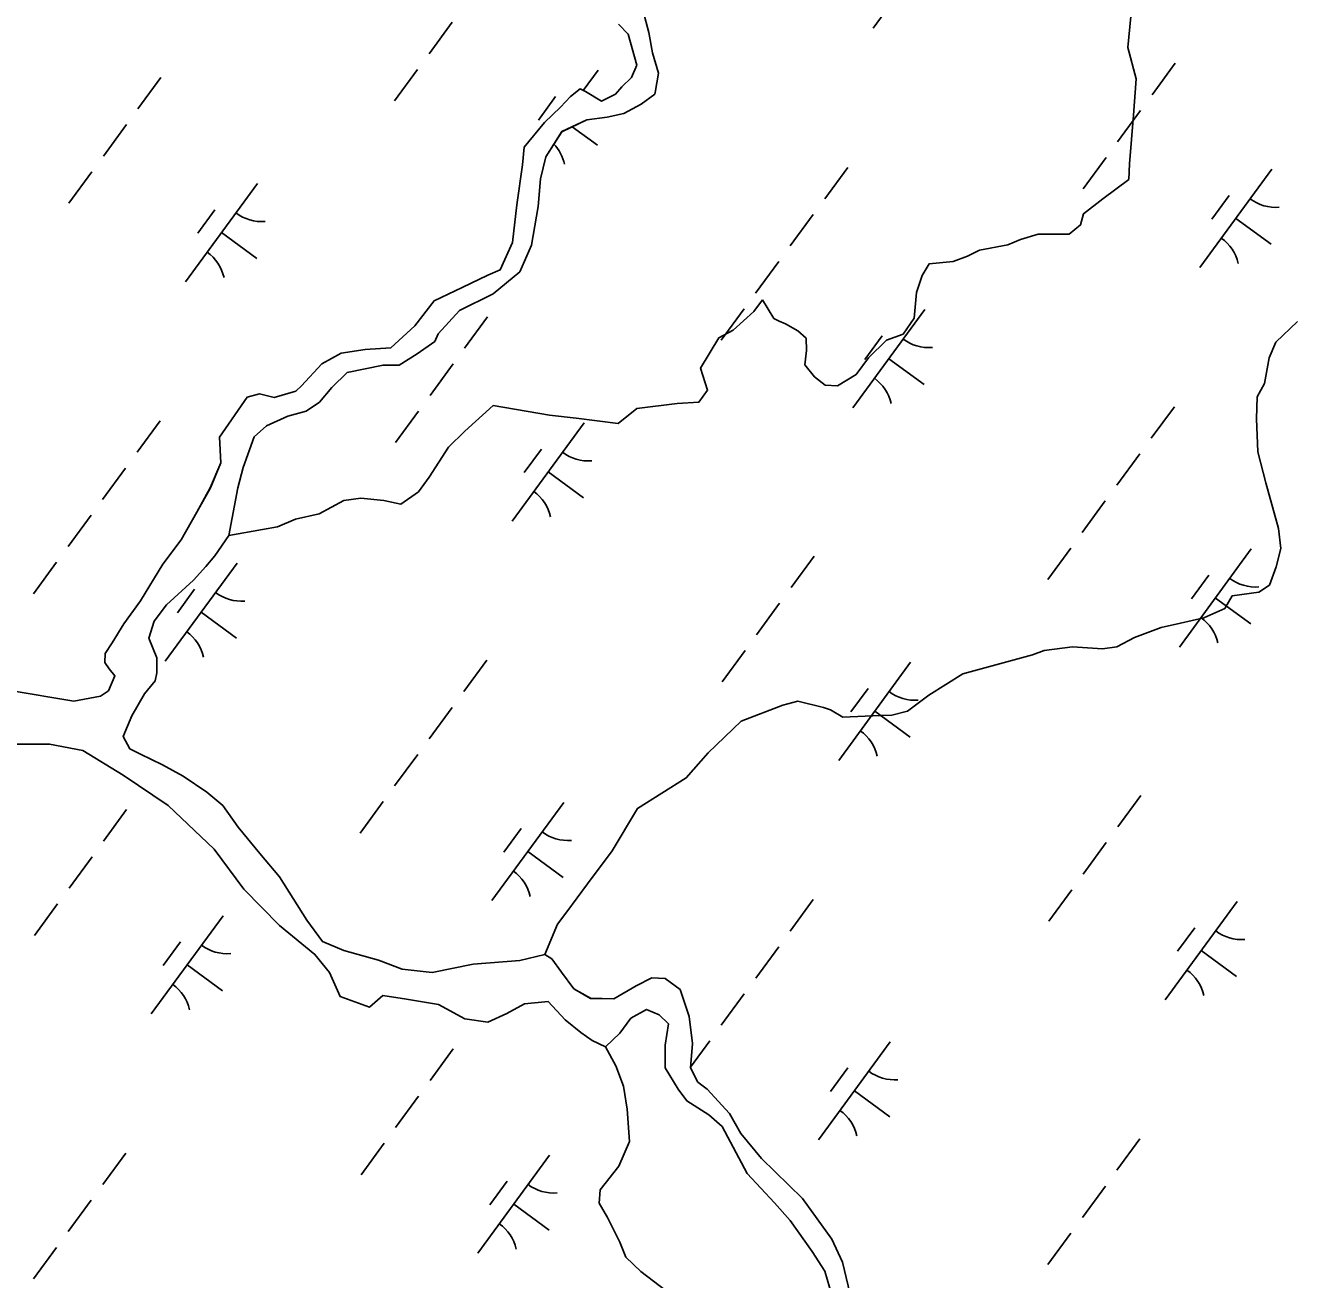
# Model space of a CAD drawing. Extents: x 3905714 to 3926767, y 183354 to 205755.
# Drawn here: x 3910493 to 3911016, y 189769 to 190284 of the extents above; entities that cross this region are included whole.
import ezdxf

# ---------------------------------------------------------------- set-up
doc = ezdxf.new("R2010")
doc.units = 0
doc.layers.add('V-TOPO-SHOR', color=7, linetype='Continuous')
doc.layers.add('V-WETL-SWMP', color=7, linetype='Continuous')

msp = doc.modelspace()

# ---------------------------------------------------------------- linework, layer by layer
at = {"layer": 'V-TOPO-SHOR'}
for points in [[(3910828.58, 189776.05), (3910824.18, 189785.49), (3910812.07, 189802.16), (3910795.36, 189818.6), (3910786.77, 189828.91), (3910782.15, 189837.03), (3910772.91, 189847.12), (3910769.17, 189849.96), (3910766.09, 189855.89), (3910766.95, 189865.77), (3910765.62, 189876.97), (3910761.87, 189887.95), (3910755.71, 189892.55), (3910750.22, 189892.76), (3910743.85, 189889.46), (3910734.64, 189884.17), (3910724.98, 189884.38), (3910718.16, 189888.32), (3910713.1, 189895.12), (3910709.14, 189900.6), (3910706.28, 189902.35), (3910695.96, 189899.92), (3910676.86, 189898.35), (3910659.96, 189895.03), (3910647.65, 189896.33), (3910637.99, 189900.05), (3910623.71, 189903.98), (3910614.92, 189907.7), (3910608.53, 189916.47), (3910597.31, 189934.25), (3910589.16, 189943.9), (3910580.36, 189954.64), (3910573.98, 189963.64), (3910567.38, 189969.12), (3910557.71, 189975.69), (3910549.14, 189980.29), (3910540.13, 189984.67), (3910535.73, 189986.86), (3910533.09, 189991.9), (3910536.59, 190000.47), (3910541.84, 190009.48), (3910546.23, 190014.76), (3910546.88, 190018.06), (3910546.87, 190024.21), (3910543.57, 190032.33), (3910545.75, 190039.36), (3910550.79, 190045.96), (3910561.98, 190056.07), (3910567.02, 190061.79), (3910570.75, 190066.19), (3910576.44, 190074.54), (3910580.14, 190094.1), (3910582.33, 190102.44), (3910586.92, 190114.97), (3910591.96, 190119.59), (3910600.74, 190123.56), (3910608.2, 190125.54), (3910613.69, 190129.29), (3910618.73, 190135.22), (3910625.09, 190141.38), (3910639.8, 190144.48), (3910646.39, 190144.49), (3910653.85, 190149.11), (3910661.08, 190154.17), (3910662.4, 190157.25), (3910671.17, 190166.93), (3910684.99, 190173.76), (3910695.96, 190182.78), (3910700.77, 190193.77), (3910703.6, 190209.58), (3910704.46, 190221), (3910706.65, 190230.01), (3910713.22, 190240.35), (3910723.53, 190245.19), (3910731.87, 190246.3), (3910738.68, 190247.85), (3910745.92, 190251.6), (3910751.41, 190255.78), (3910751.62, 190256.44), (3910752.93, 190264.34), (3910750.5, 190272.68), (3910748.95, 190281.03), (3910746.74, 190289.81)], [(3910795.68, 190171.3), (3910800.3, 190163.62), (3910802.5, 190162.52), (3910805.14, 190161.43), (3910810.19, 190158.58), (3910813.71, 190155.51), (3910813.72, 190150.46), (3910813.07, 190144.53), (3910817.03, 190139.71), (3910821.43, 190136.2), (3910826.48, 190135.99), (3910834.16, 190140.61), (3910839.2, 190147.43), (3910846.65, 190154.68), (3910853.46, 190157.11), (3910858.06, 190163.71), (3910858.92, 190174.25), (3910861.33, 190181.28), (3910864.18, 190186.12), (3910874.05, 190187.01), (3910879.98, 190189.22), (3910884.81, 190191.64), (3910896.44, 190193.86), (3910901.71, 190196.06), (3910908.95, 190198.27), (3910921.69, 190198.29), (3910926.3, 190202.03), (3910927.61, 190206.64), (3910935.5, 190212.8), (3910946.25, 190220.73), (3910946.46, 190227.09), (3910948.19, 190247.08), (3910949.26, 190262.02), (3910945.73, 190274.97), (3910947.03, 190287.71)], [(3910736.56, 190284.52), (3910740.52, 190280.36), (3910744.05, 190267.62), (3910741.86, 190262.57), (3910737.92, 190258.83), (3910735.29, 190255.75), (3910729.58, 190252.89), (3910722.99, 190256.83), (3910720.79, 190257.93), (3910716.84, 190254.85), (3910712.67, 190250.45), (3910706.1, 190244.07), (3910697.77, 190233.95), (3910697.12, 190226.7), (3910694.73, 190210.23), (3910693, 190194.85), (3910687.96, 190183.65), (3910682.92, 190181.44), (3910672.38, 190176.37), (3910660.75, 190170.86), (3910652.86, 190160.53), (3910643, 190151.51), (3910632.45, 190150.84), (3910622.57, 190149.42), (3910614.67, 190145.01), (3910606.34, 190135.99), (3910603.93, 190133.79), (3910595.15, 190131.14), (3910589, 190132.67), (3910583.95, 190131.35), (3910572.56, 190114.86), (3910573.23, 190104.32), (3910568.85, 190093.99), (3910563.38, 190084.1), (3910556.81, 190072.67), (3910549.36, 190062.77)], [(3910576.44, 190074.54), (3910590.27, 190076.98), (3910596.42, 190078.09), (3910603.88, 190081.17), (3910613.54, 190083.39), (3910623.64, 190088.89), (3910630.66, 190089.78), (3910640.1, 190088.92), (3910647.14, 190087.39), (3910654.37, 190092.46), (3910658.76, 190098.39), (3910666.64, 190110.7), (3910673.44, 190117.3), (3910685.06, 190127.86), (3910708.13, 190123.94), (3910719.11, 190122.64), (3910736.46, 190120.47), (3910744.14, 190126.64), (3910760.61, 190128.64), (3910769.61, 190129.31), (3910773.12, 190134.15), (3910770.25, 190143.15), (3910777.7, 190155.68), (3910783.62, 190158.76), (3910792.17, 190166.46), (3910795.68, 190171.3)], [(3911015.52, 190162.42), (3911006.53, 190153.84), (3911003.91, 190147.47), (3911001.95, 190136.93), (3910998.88, 190131.43), (3910998.68, 190122.43), (3910999.14, 190108.81), (3911002.45, 190096.08), (3911007.75, 190077.42), (3911008.64, 190069.08), (3911006.68, 190061.61), (3911004.05, 190054.13), (3910999.67, 190051.27), (3910988.69, 190049.72), (3910985.62, 190044.44), (3910977.06, 190040.7), (3910967.4, 190038.48), (3910959.5, 190036.71), (3910948.53, 190032.53), (3910941.29, 190028.78), (3910935.36, 190027.89), (3910923.06, 190028.75), (3910911.42, 190027.2), (3910906.59, 190025.43), (3910878.05, 190017.7), (3910864.02, 190008.89), (3910855.24, 190002.29), (3910848.87, 190000.74), (3910844.04, 190000.52), (3910828.67, 189999.83), (3910823.61, 190002.9), (3910820.76, 190003.77), (3910810.21, 190006.39), (3910804.07, 190004.85), (3910786.95, 189998.23), (3910773.35, 189985.25), (3910764.36, 189974.92), (3910744.4, 189962.37), (3910733.89, 189945), (3910723.81, 189931.37), (3910715.26, 189919.94), (3910711.53, 189914.88), (3910706.28, 189902.35)], [(3910549.36, 190062.77), (3910540.16, 190047.61), (3910533.37, 190038.15), (3910528.55, 190030.46), (3910525.7, 190026.06), (3910525.49, 190022.33), (3910527.25, 190019.69), (3910529.67, 190016.84), (3910527.04, 190010.69), (3910523.75, 190008.49), (3910512.77, 190006.5), (3910486.63, 190010.85)], [(3910483.46, 189988.75), (3910502.79, 189988.78), (3910516.41, 189986.17), (3910533.11, 189976.09), (3910551.58, 189963.6), (3910570.5, 189945.62), (3910582.6, 189929.17), (3910597.34, 189914.26), (3910611.85, 189902.43), (3910617.79, 189894.97), (3910622.2, 189885.09), (3910634.29, 189880.72), (3910639.77, 189885.56), (3910649.43, 189884.04), (3910662.61, 189881.86), (3910673.38, 189875.95), (3910682.83, 189874.65), (3910690.73, 189878.17), (3910697.97, 189882.14), (3910707.63, 189883.03), (3910714.67, 189875.58), (3910721.05, 189870.31), (3910725.66, 189867.03), (3910731.16, 189864.4), (3910737.08, 189870.12), (3910741.68, 189876.28), (3910748.04, 189879.8), (3910753.32, 189877.61), (3910757.06, 189873.88), (3910755.75, 189865.1), (3910755.77, 189855.87), (3910761.05, 189847.1), (3910764.57, 189842.27), (3910773.59, 189836.58), (3910779.08, 189831.75), (3910789.44, 189812.45), (3910800.66, 189800.38), (3910807.04, 189793.15), (3910816.06, 189780.42), (3910821.34, 189772.3), (3910824.21, 189762.43)], [(3910758.49, 189762.51), (3910745.74, 189772.15), (3910739.58, 189778.07), (3910737.16, 189784.22), (3910732.09, 189794.31), (3910728.57, 189800.24), (3910729, 189805.73), (3910736.67, 189815.4), (3910741.05, 189825.51), (3910740.15, 189838.91), (3910738.59, 189848.35), (3910735.5, 189856.69), (3910731.16, 189864.4)], [(3910832.34, 189760.02), (3910828.58, 189776.05)]]:
    msp.add_lwpolyline(points, dxfattribs=at)
at = {"layer": 'V-WETL-SWMP'}
for p, q in [((3910870.71, 190323.2), (3910841.16, 190282.86)), ((3910748.95, 190281.03), (3910746.74, 190289.81)), ((3910668.17, 190285.27), (3910658.72, 190272.36)), ((3910736.56, 190284.52), (3910740.52, 190280.36)), ((3910740.52, 190280.36), (3910744.05, 190267.62)), ((3910750.5, 190272.68), (3910748.95, 190281.03)), ((3910752.93, 190264.34), (3910750.5, 190272.68)), ((3910653.99, 190265.91), (3910644.53, 190253)), ((3910744.05, 190267.62), (3910741.86, 190262.57)), ((3910965.25, 190268.44), (3910955.79, 190255.54)), ((3910548.58, 190262.62), (3910539.12, 190249.71)), ((3910728.17, 190265.58), (3910722.09, 190257.28)), ((3910741.86, 190262.57), (3910737.92, 190258.83)), ((3910751.62, 190256.44), (3910752.93, 190264.34)), ((3910720.79, 190257.93), (3910716.84, 190254.84)), ((3910722.99, 190256.83), (3910720.79, 190257.93)), ((3910729.58, 190252.89), (3910722.99, 190256.83)), ((3910735.29, 190255.75), (3910729.58, 190252.89)), ((3910737.92, 190258.83), (3910735.29, 190255.75)), ((3910745.92, 190251.6), (3910751.41, 190255.78)), ((3910751.41, 190255.78), (3910751.62, 190256.44)), ((3910710.72, 190254.81), (3910703.63, 190245.13)), ((3910712.67, 190250.45), (3910706.1, 190244.07)), ((3910716.84, 190254.84), (3910712.67, 190250.45)), ((3910738.68, 190247.85), (3910745.92, 190251.6)), ((3910713.22, 190240.34), (3910723.53, 190245.19)), ((3910723.53, 190245.19), (3910731.87, 190246.3)), ((3910731.87, 190246.3), (3910738.68, 190247.85)), ((3910951.06, 190249.08), (3910941.61, 190236.18)), ((3910534.39, 190243.26), (3910524.94, 190230.35)), ((3910706.1, 190244.07), (3910697.77, 190233.95)), ((3910706.65, 190230.01), (3910713.22, 190240.34)), ((3910717.54, 190242.38), (3910727.92, 190234.78)), ((3910697.77, 190233.95), (3910697.12, 190226.7)), ((3910704.46, 190221), (3910706.65, 190230.01)), ((3910936.88, 190229.72), (3910927.42, 190216.82)), ((3910520.21, 190223.9), (3910510.75, 190210.99)), ((3910697.12, 190226.7), (3910694.73, 190210.23)), ((3910830.72, 190225.68), (3910821.26, 190212.78)), ((3911004.89, 190224.89), (3910975.34, 190184.56)), ((3910588.22, 190219.07), (3910558.67, 190178.73)), ((3910703.6, 190209.58), (3910704.46, 190221)), ((3910987.44, 190214.12), (3910980.34, 190204.44)), ((3910570.76, 190208.3), (3910563.67, 190198.62)), ((3910694.73, 190210.23), (3910693, 190194.85)), ((3910700.77, 190193.77), (3910703.6, 190209.58)), ((3910816.53, 190206.32), (3910807.08, 190193.42)), ((3910990.11, 190204.72), (3911004.63, 190194.09)), ((3910573.44, 190198.9), (3910587.96, 190188.26)), ((3910693, 190194.85), (3910687.96, 190183.64)), ((3910695.96, 190182.78), (3910700.77, 190193.77)), ((3910687.96, 190183.64), (3910682.92, 190181.44)), ((3910684.99, 190173.76), (3910695.96, 190182.78)), ((3910802.35, 190186.96), (3910792.89, 190174.06)), ((3910682.92, 190181.44), (3910672.38, 190176.37)), ((3910672.38, 190176.37), (3910660.75, 190170.86)), ((3910671.17, 190166.93), (3910684.99, 190173.76)), ((3910660.75, 190170.86), (3910652.86, 190160.53)), ((3910662.4, 190157.25), (3910671.17, 190166.93)), ((3910788.17, 190167.6), (3910778.71, 190154.7)), ((3910862.35, 190167.28), (3910832.8, 190126.94)), ((3910682.75, 190164.31), (3910673.3, 190151.4)), ((3910652.86, 190160.53), (3910642.99, 190151.51)), ((3910661.08, 190154.17), (3910662.4, 190157.25)), ((3910844.9, 190156.51), (3910837.81, 190146.83)), ((3910632.45, 190150.84), (3910622.57, 190149.42)), ((3910642.99, 190151.51), (3910632.45, 190150.84)), ((3910653.85, 190149.11), (3910661.08, 190154.17)), ((3910622.57, 190149.42), (3910614.67, 190145.01)), ((3910646.39, 190144.49), (3910653.85, 190149.11)), ((3910847.58, 190147.11), (3910862.1, 190136.47)), ((3910614.67, 190145.01), (3910606.34, 190135.99)), ((3910618.73, 190135.22), (3910625.09, 190141.38)), ((3910625.09, 190141.38), (3910639.8, 190144.48)), ((3910639.8, 190144.48), (3910646.39, 190144.49)), ((3910668.57, 190144.95), (3910659.11, 190132.04)), ((3910606.34, 190135.99), (3910603.93, 190133.79)), ((3910613.69, 190129.29), (3910618.73, 190135.22)), ((3910583.95, 190131.35), (3910572.56, 190114.86)), ((3910589, 190132.67), (3910583.95, 190131.35)), ((3910595.15, 190131.14), (3910589, 190132.67)), ((3910603.93, 190133.79), (3910595.15, 190131.14)), ((3910600.74, 190123.55), (3910608.2, 190125.54)), ((3910608.2, 190125.54), (3910613.69, 190129.29)), ((3910654.39, 190125.59), (3910644.93, 190112.68)), ((3910964.9, 190127.38), (3910955.44, 190114.47)), ((3910548.22, 190121.55), (3910538.77, 190108.65)), ((3910586.92, 190114.97), (3910591.96, 190119.59)), ((3910591.96, 190119.59), (3910600.74, 190123.55)), ((3910722.4, 190120.76), (3910692.85, 190080.43)), ((3910572.56, 190114.86), (3910573.23, 190104.32)), ((3910582.33, 190102.44), (3910586.92, 190114.97)), ((3910704.94, 190109.99), (3910697.85, 190100.31)), ((3910573.23, 190104.32), (3910568.86, 190093.99)), ((3910950.71, 190108.02), (3910941.26, 190095.11)), ((3910534.04, 190102.19), (3910524.58, 190089.29)), ((3910580.14, 190094.09), (3910582.33, 190102.44)), ((3910707.62, 190100.59), (3910722.14, 190089.96)), ((3910568.86, 190093.99), (3910563.38, 190084.1)), ((3910576.44, 190074.54), (3910580.14, 190094.09)), ((3910936.53, 190088.66), (3910927.07, 190075.75)), ((3910519.86, 190082.83), (3910510.4, 190069.93)), ((3910563.38, 190084.1), (3910556.81, 190072.67)), ((3910556.81, 190072.67), (3910549.36, 190062.77)), ((3910570.75, 190066.19), (3910576.44, 190074.54)), ((3910922.35, 190069.3), (3910912.89, 190056.39)), ((3910996.53, 190068.97), (3910966.98, 190028.64)), ((3910505.67, 190063.47), (3910496.22, 190050.57)), ((3910549.36, 190062.77), (3910540.16, 190047.61)), ((3910579.86, 190063.14), (3910550.31, 190022.81)), ((3910567.02, 190061.79), (3910570.75, 190066.19)), ((3910816.93, 190066.01), (3910807.48, 190053.1)), ((3910561.98, 190056.07), (3910567.02, 190061.79)), ((3910979.08, 190058.2), (3910971.98, 190048.52)), ((3910550.79, 190045.95), (3910561.98, 190056.07)), ((3910562.4, 190052.38), (3910555.31, 190042.7)), ((3910540.16, 190047.61), (3910533.37, 190038.15)), ((3910802.75, 190046.65), (3910793.29, 190033.74)), ((3910981.75, 190048.8), (3910996.27, 190038.16)), ((3910545.75, 190039.36), (3910550.79, 190045.95)), ((3910565.08, 190042.98), (3910579.6, 190032.34)), ((3910533.37, 190038.15), (3910528.55, 190030.46)), ((3910543.57, 190032.33), (3910545.75, 190039.36)), ((3910528.55, 190030.46), (3910525.7, 190026.06)), ((3910546.87, 190024.21), (3910543.57, 190032.33)), ((3910525.7, 190026.06), (3910525.49, 190022.33)), ((3910788.57, 190027.29), (3910779.11, 190014.38)), ((3910525.49, 190022.33), (3910527.25, 190019.69)), ((3910546.88, 190018.06), (3910546.87, 190024.21)), ((3910682.4, 190023.25), (3910672.95, 190010.34)), ((3910856.57, 190022.45), (3910827.02, 189982.12)), ((3910529.67, 190016.84), (3910527.04, 190010.69)), ((3910527.25, 190019.69), (3910529.67, 190016.84)), ((3910541.85, 190009.48), (3910546.23, 190014.76)), ((3910546.23, 190014.76), (3910546.88, 190018.06)), ((3910512.77, 190006.5), (3910486.63, 190010.85)), ((3910527.04, 190010.69), (3910523.75, 190008.49)), ((3910839.12, 190011.69), (3910832.03, 190002.01)), ((3910523.75, 190008.49), (3910512.77, 190006.5)), ((3910536.59, 190000.47), (3910541.85, 190009.48)), ((3910533.09, 189991.9), (3910536.59, 190000.47)), ((3910668.22, 190003.89), (3910658.76, 189990.98)), ((3910841.8, 190002.29), (3910856.32, 189991.65)), ((3910483.46, 189988.75), (3910502.79, 189988.78)), ((3910502.79, 189988.78), (3910516.41, 189986.17)), ((3910535.73, 189986.86), (3910533.09, 189991.9)), ((3910516.41, 189986.17), (3910533.11, 189976.09)), ((3910540.13, 189984.67), (3910535.73, 189986.86)), ((3910549.14, 189980.29), (3910540.13, 189984.67)), ((3910654.04, 189984.53), (3910644.58, 189971.62)), ((3910557.71, 189975.69), (3910549.14, 189980.29)), ((3910533.11, 189976.09), (3910551.58, 189963.6)), ((3910567.38, 189969.12), (3910557.71, 189975.69)), ((3910573.98, 189963.64), (3910567.38, 189969.12)), ((3910551.58, 189963.6), (3910570.5, 189945.62)), ((3910580.36, 189954.64), (3910573.98, 189963.64)), ((3910639.85, 189965.17), (3910630.4, 189952.26)), ((3910714.04, 189964.84), (3910684.49, 189924.5)), ((3910951.11, 189967.7), (3910941.66, 189954.79)), ((3910534.44, 189961.87), (3910524.98, 189948.97)), ((3910589.16, 189943.9), (3910580.36, 189954.64)), ((3910696.58, 189954.07), (3910689.49, 189944.39)), ((3910936.93, 189948.34), (3910927.47, 189935.43)), ((3910520.26, 189942.51), (3910510.8, 189929.61)), ((3910570.5, 189945.62), (3910582.6, 189929.17)), ((3910597.31, 189934.25), (3910589.16, 189943.9)), ((3910699.26, 189944.67), (3910713.78, 189934.03)), ((3910608.53, 189916.48), (3910597.31, 189934.25)), ((3910582.6, 189929.17), (3910597.34, 189914.26)), ((3910922.75, 189928.98), (3910913.29, 189916.07)), ((3910506.07, 189923.15), (3910496.62, 189910.25)), ((3910816.58, 189924.94), (3910807.13, 189912.03)), ((3910990.75, 189924.15), (3910961.2, 189883.81)), ((3910574.08, 189918.32), (3910544.53, 189877.99)), ((3910614.92, 189907.7), (3910608.53, 189916.48)), ((3910597.34, 189914.26), (3910611.85, 189902.43)), ((3910973.3, 189913.38), (3910966.21, 189903.7)), ((3910556.63, 189907.56), (3910549.54, 189897.88)), ((3910623.71, 189903.98), (3910614.92, 189907.7)), ((3910802.4, 189905.58), (3910792.94, 189892.67)), ((3910611.85, 189902.43), (3910617.79, 189894.97)), ((3910637.99, 189900.05), (3910623.71, 189903.98)), ((3910647.66, 189896.33), (3910637.99, 189900.05)), ((3910695.96, 189899.92), (3910676.86, 189898.35)), ((3910706.28, 189902.35), (3910695.96, 189899.92)), ((3910709.14, 189900.6), (3910706.28, 189902.35)), ((3910713.1, 189895.12), (3910709.14, 189900.6)), ((3910975.98, 189903.98), (3910990.5, 189893.34)), ((3910559.31, 189898.16), (3910573.83, 189887.52)), ((3910617.79, 189894.97), (3910622.2, 189885.09)), ((3910659.96, 189895.03), (3910647.66, 189896.33)), ((3910676.86, 189898.35), (3910659.96, 189895.03)), ((3910718.16, 189888.32), (3910713.1, 189895.12)), ((3910743.85, 189889.46), (3910734.64, 189884.17)), ((3910750.22, 189892.76), (3910743.85, 189889.46)), ((3910755.71, 189892.55), (3910750.22, 189892.76)), ((3910761.87, 189887.95), (3910755.71, 189892.55)), ((3910622.2, 189885.09), (3910634.28, 189880.72)), ((3910634.28, 189880.72), (3910639.77, 189885.56)), ((3910639.77, 189885.56), (3910649.43, 189884.04)), ((3910724.98, 189884.37), (3910718.16, 189888.32)), ((3910734.64, 189884.17), (3910724.98, 189884.37)), ((3910765.62, 189876.97), (3910761.87, 189887.95)), ((3910788.22, 189886.22), (3910778.76, 189873.31)), ((3910649.43, 189884.04), (3910662.61, 189881.86)), ((3910662.61, 189881.86), (3910673.38, 189875.95)), ((3910690.73, 189878.17), (3910697.97, 189882.14)), ((3910697.97, 189882.14), (3910707.63, 189883.03)), ((3910707.63, 189883.03), (3910714.67, 189875.58)), ((3910741.68, 189876.28), (3910748.04, 189879.8)), ((3910748.04, 189879.8), (3910753.32, 189877.61)), ((3910673.38, 189875.95), (3910682.83, 189874.65)), ((3910682.83, 189874.65), (3910690.73, 189878.17)), ((3910714.67, 189875.58), (3910721.05, 189870.31)), ((3910737.08, 189870.12), (3910741.68, 189876.28)), ((3910753.32, 189877.61), (3910757.06, 189873.88)), ((3910757.06, 189873.88), (3910755.75, 189865.1)), ((3910766.95, 189865.77), (3910765.62, 189876.97)), ((3910721.05, 189870.31), (3910725.66, 189867.03)), ((3910731.16, 189864.4), (3910737.08, 189870.12)), ((3910668.62, 189863.57), (3910659.16, 189850.66)), ((3910725.66, 189867.03), (3910731.16, 189864.4)), ((3910755.75, 189865.1), (3910755.77, 189855.87)), ((3910766.09, 189855.89), (3910766.95, 189865.77)), ((3910774.03, 189866.86), (3910766.1, 189856.04)), ((3910848.22, 189866.53), (3910818.66, 189826.2)), ((3910755.77, 189855.87), (3910761.05, 189847.1)), ((3910769.17, 189849.97), (3910766.09, 189855.89)), ((3910830.76, 189855.77), (3910823.67, 189846.09)), ((3910772.91, 189847.12), (3910769.17, 189849.97)), ((3910654.44, 189844.21), (3910644.98, 189831.3)), ((3910761.05, 189847.1), (3910764.57, 189842.27)), ((3910782.15, 189837.03), (3910772.91, 189847.12)), ((3910833.44, 189846.37), (3910847.96, 189835.73)), ((3910764.57, 189842.27), (3910773.59, 189836.58)), ((3910773.59, 189836.58), (3910779.08, 189831.75)), ((3910786.77, 189828.91), (3910782.15, 189837.03)), ((3910779.08, 189831.75), (3910789.44, 189812.45)), ((3910795.35, 189818.6), (3910786.77, 189828.91)), ((3910950.76, 189826.63), (3910941.31, 189813.73)), ((3910640.25, 189824.85), (3910630.8, 189811.94)), ((3910534.09, 189820.81), (3910524.63, 189807.9)), ((3910708.26, 189820.02), (3910678.71, 189779.68)), ((3910812.07, 189802.16), (3910795.35, 189818.6)), ((3910789.44, 189812.45), (3910800.66, 189800.38)), ((3910690.81, 189809.25), (3910683.72, 189799.57)), ((3910936.58, 189807.27), (3910927.12, 189794.37)), ((3910519.91, 189801.45), (3910510.45, 189788.54)), ((3910824.18, 189785.49), (3910812.07, 189802.16)), ((3910693.49, 189799.85), (3910708.01, 189789.21)), ((3910800.66, 189800.38), (3910807.04, 189793.15)), ((3910807.04, 189793.15), (3910816.06, 189780.42)), ((3910828.58, 189776.05), (3910824.18, 189785.49)), ((3910922.4, 189787.91), (3910912.94, 189775.01)), ((3910505.72, 189782.09), (3910496.27, 189769.18)), ((3910816.06, 189780.42), (3910821.34, 189772.31)), ((3910832.34, 189760.02), (3910828.58, 189776.05)), ((3910821.34, 189772.31), (3910824.21, 189762.43))]:
    msp.add_line(p, q, dxfattribs=at)
for centre, start, end in [((3910697.26, 190222.99), 13, 43.9234), ((3911006.63, 190226.87), 233, 274.5436), ((3910589.96, 190221.04), 233, 274.5436), ((3910973.98, 190182.3), 13, 54.5436), ((3910557.31, 190176.48), 13, 54.5436), ((3910864.09, 190169.25), 233, 274.5436), ((3910831.44, 190124.69), 13, 54.5436), ((3910724.14, 190122.73), 233, 274.5436), ((3910691.49, 190078.17), 13, 54.5436), ((3910998.27, 190070.94), 233, 274.5436), ((3910581.6, 190065.12), 233, 274.5436), ((3910965.62, 190026.38), 13, 54.5436), ((3910548.95, 190020.56), 13, 54.5436), ((3910858.32, 190024.43), 233, 274.5436), ((3910825.67, 189979.87), 13, 54.5436), ((3910715.78, 189966.81), 233, 274.5436), ((3910683.13, 189922.25), 13, 54.5436), ((3910992.5, 189926.12), 233, 274.5436), ((3910575.82, 189920.3), 233, 274.5436), ((3910959.85, 189881.56), 13, 54.5436), ((3910543.17, 189875.73), 13, 54.5436), ((3910849.96, 189868.51), 233, 274.5436), ((3910817.31, 189823.94), 13, 54.5436), ((3910710, 189821.99), 233, 274.5436), ((3910677.35, 189777.43), 13, 54.5436)]:
    msp.add_arc(centre, 17.62, start, end, dxfattribs=at)

doc.saveas('drawing.dxf')
